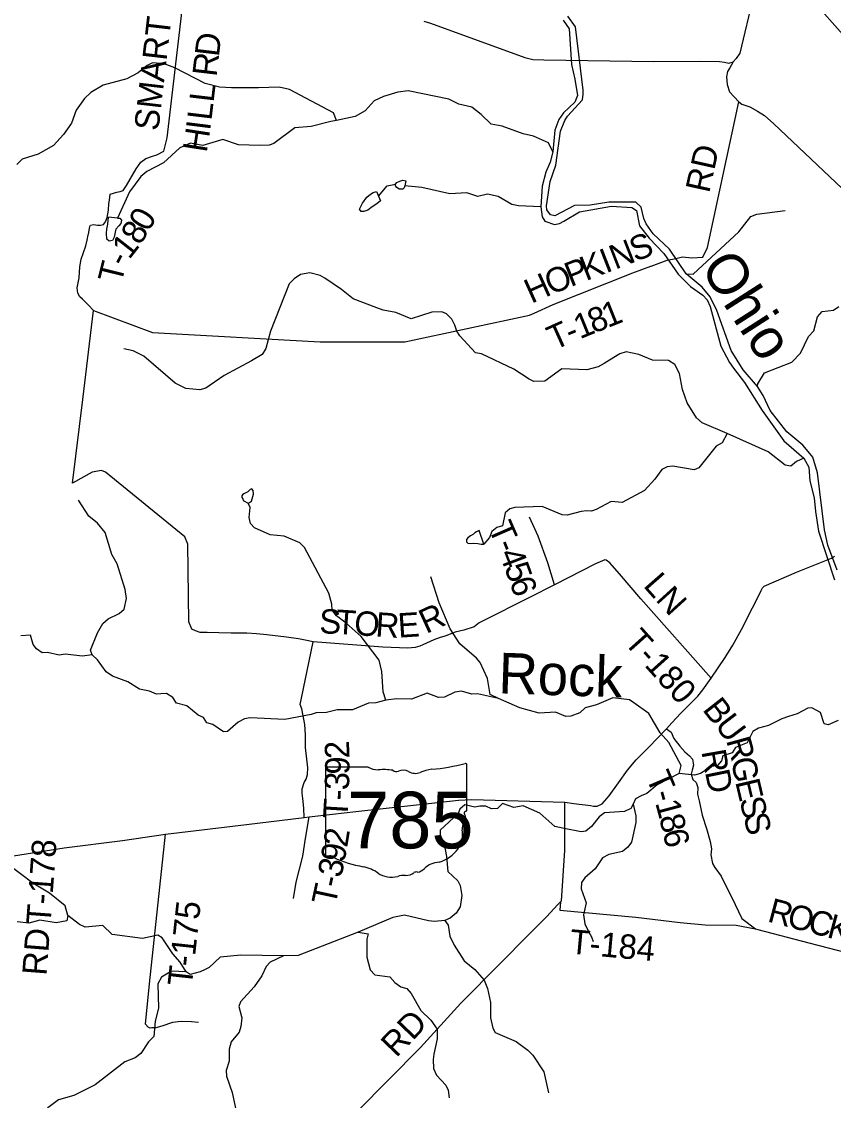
# Model space of a CAD drawing. Extents: x 1525783 to 1900577, y 218250 to 627376.
# Drawn here: x 1664775 to 1674754, y 380488 to 393753 of the extents above; entities that cross this region are included whole.
import ezdxf

# ---------------------------------------------------------------- set-up
doc = ezdxf.new("R2010")
doc.units = 0
for name, color, linetype in [('GM_X_County_Road', 7, 'Continuous'), ('GM_X_Major_River', 7, 'Continuous'), ('GM_X_Major_River_Text', 7, 'Continuous'), ('GM_X_Minor_Lake', 7, 'Continuous'), ('GM_X_Minor_River', 7, 'Continuous'), ('GM_X_Minor_River_Text', 7, 'Continuous'), ('GM_X_State_Location', 7, 'Continuous'), ('GM_X_State_Route', 7, 'Continuous'), ('GM_X_State_Shield', 7, 'Continuous'), ('GM_X_Township_Road', 7, 'Continuous'), ('GM_X_Township_Road_Text', 7, 'Continuous'), ('GM_X_Township_ROW', 7, 'Continuous')]:
    doc.layers.add(name, color=color, linetype=linetype)

msp = doc.modelspace()

# ---------------------------------------------------------------- linework, layer by layer
at = {"layer": 'GM_X_County_Road'}
msp.add_lwpolyline([(1669721, 393758), (1669800, 393732), (1670962, 393313), (1671061, 393287), (1671193, 393283), (1672546, 393264), (1673111, 393266), (1673355, 393262), (1673415, 393253), (1673469, 393240), (1673520, 393258)], dxfattribs=at)
at = {"layer": 'GM_X_Major_River'}
for points in [[(1671433, 393770), (1671506, 393666), (1671535, 393225), (1671577, 393044), (1671609, 392845), (1671574, 392762), (1671436, 392631), (1671377, 392550), (1671329, 392418), (1671304, 392152), (1671274, 392024), (1671220, 391902), (1671174, 391728), (1671157, 391476), (1671174, 391354), (1671205, 391299), (1671327, 391258), (1671385, 391271), (1671440, 391300), (1671632, 391414), (1672024, 391482), (1672274, 391467), (1672334, 391430), (1672370, 391241), (1672487, 391091), (1672669, 390903), (1672846, 390648), (1672999, 390496), (1673150, 390390), (1673200, 390331), (1673239, 390248), (1673369, 389764), (1673475, 389562), (1673525, 389493), (1673661, 389317), (1673880, 388970), (1674146, 388600), (1674390, 388383), (1674451, 388276), (1674465, 388105), (1674517, 387898), (1674535, 387730), (1674572, 387487), (1674769, 386889)], [(1674799, 387007), (1674684, 387317), (1674644, 387504), (1674557, 388206), (1674499, 388397), (1674443, 388466), (1674376, 388545), (1674181, 388710), (1673978, 388973), (1673892, 389156), (1673821, 389265), (1673643, 389470), (1673495, 389710), (1673319, 390201), (1673240, 390367), (1673139, 390486), (1672943, 390651), (1672740, 390956), (1672539, 391145), (1672451, 391266), (1672425, 391334), (1672389, 391471), (1672325, 391534), (1671994, 391534), (1671765, 391495), (1671572, 391493), (1671328, 391364), (1671276, 391379), (1671231, 391439), (1671227, 391489), (1671271, 391785), (1671340, 391989), (1671401, 392407), (1671451, 392537), (1671487, 392590), (1671670, 392791), (1671679, 392859), (1671676, 392909), (1671585, 393687), (1671490, 393821)]]:
    msp.add_lwpolyline(points, dxfattribs=at)
at = {"layer": 'GM_X_Minor_Lake'}
for points in [[(1667562, 387833), (1667578, 387839), (1667599, 387858), (1667611, 387886), (1667624, 387942), (1667622, 387986), (1667604, 388007), (1667586, 388001), (1667556, 387973), (1667530, 387958), (1667505, 387948), (1667489, 387934), (1667483, 387922), (1667481, 387902), (1667493, 387884), (1667500, 387866)], [(1667500, 387866), (1667562, 387833)], [(1670401, 387496), (1670367, 387480), (1670348, 387466), (1670328, 387452), (1670292, 387429), (1670259, 387407), (1670245, 387383), (1670245, 387357), (1670259, 387341), (1670287, 387337), (1670329, 387338), (1670383, 387334), (1670423, 387327), (1670455, 387329)], [(1670455, 387329), (1670401, 387496)]]:
    msp.add_lwpolyline(points, dxfattribs=at)
at = {"layer": 'GM_X_Minor_River'}
for points in [[(1675304, 392792), (1675301, 392880), (1675432, 393085), (1675440, 393149), (1675395, 393350), (1675363, 393423), (1675300, 393490), (1675222, 393521), (1675022, 393537), (1674956, 393534), (1674900, 393561), (1674484, 394033), (1674422, 394088), (1674349, 394113)], [(1668644, 392539), (1668609, 392630), (1668067, 392919), (1667943, 392946), (1667686, 392939), (1667357, 392937), (1667208, 392947), (1667032, 392993), (1666659, 393186), (1666527, 393232), (1666383, 393246), (1666319, 393215), (1666209, 393124), (1666070, 393051), (1665778, 392973), (1665626, 392880), (1665547, 392807), (1665445, 392666), (1665387, 392506), (1665289, 392365), (1665167, 392229), (1664977, 392123), (1664784, 392061), (1664717, 391996)], [(1671304, 392152), (1671251, 392261), (1671069, 392345), (1670941, 392375), (1670681, 392468), (1670547, 392492), (1670422, 392609), (1670309, 392699), (1670149, 392737), (1670027, 392799), (1669525, 392901), (1669400, 392884), (1669225, 392832), (1669108, 392778), (1668998, 392655), (1668875, 392586), (1668644, 392539), (1668577, 392526), (1668334, 392465), (1668135, 392447), (1667876, 392254), (1667818, 392234), (1667705, 392230), (1667440, 392237), (1667249, 392303), (1667003, 392230), (1666853, 392258), (1666720, 392200), (1666519, 392016), (1666313, 391908), (1666242, 391847), (1666101, 391660), (1665953, 391337)], [(1669162, 391605), (1669268, 391732), (1669371, 391755)], [(1669487, 391733), (1669479, 391709), (1669460, 391691), (1669418, 391692), (1669386, 391714), (1669370, 391732), (1669371, 391755), (1669389, 391774), (1669425, 391792), (1669460, 391802), (1669500, 391797)], [(1669500, 391797), (1669487, 391733)], [(1671157, 391476), (1670882, 391488), (1670802, 391505), (1670631, 391603), (1670503, 391632), (1670384, 391602), (1670246, 391648), (1670037, 391636), (1669693, 391713), (1669487, 391733)], [(1669162, 391605), (1669186, 391550), (1669141, 391513), (1669086, 391475), (1669030, 391434), (1668983, 391417), (1668947, 391419), (1668930, 391445), (1668965, 391519), (1669020, 391596), (1669062, 391630), (1669095, 391650)], [(1669095, 391650), (1669136, 391664), (1669162, 391605)], [(1665953, 391337), (1665983, 391337), (1666003, 391313), (1665996, 391269), (1665970, 391243), (1665933, 391201), (1665925, 391165), (1665912, 391101), (1665892, 391061), (1665853, 391054), (1665824, 391078), (1665818, 391153), (1665821, 391199), (1665836, 391263), (1665845, 391347)], [(1665953, 391337), (1665845, 391347)], [(1672943, 390651), (1673031, 390646), (1673593, 391170), (1673740, 391356), (1673812, 391384), (1674160, 391431)], [(1674390, 388383), (1674299, 388342), (1674230, 388287), (1674160, 388299), (1673952, 388464), (1673449, 388689), (1673139, 388821), (1673070, 388880), (1672956, 389064), (1672898, 389229), (1672862, 389427), (1672803, 389538), (1672725, 389585), (1672531, 389590), (1672363, 389658), (1672205, 389692), (1672130, 389667), (1672003, 389590), (1671934, 389547), (1671862, 389506), (1671723, 389471), (1671414, 389483), (1671208, 389333), (1671073, 389329), (1671015, 389356), (1670824, 389480), (1670427, 389666), (1670355, 389680), (1670161, 389891), (1670123, 389948), (1670100, 390022), (1670065, 390095), (1669998, 390158), (1669940, 390185), (1669817, 390182), (1669563, 390097), (1669376, 390175), (1669218, 390203), (1669140, 390234), (1668852, 390344), (1668707, 390460), (1668502, 390599), (1668444, 390632), (1668320, 390665), (1668204, 390643), (1668127, 390591), (1668062, 390530), (1667836, 389948), (1667778, 389734), (1667731, 389660), (1667599, 389582), (1667266, 389400), (1667039, 389246), (1666967, 389225), (1666793, 389241), (1666661, 389309), (1666278, 389640), (1666146, 389704), (1666030, 389731)], [(1673821, 389265), (1673825, 389301), (1673905, 389435), (1674244, 389565), (1674351, 389676), (1674448, 389883), (1674515, 389952), (1674559, 390124), (1674614, 390187), (1674753, 390204), (1674822, 390249)], [(1673449, 388689), (1673385, 388575), (1673313, 388532), (1673101, 388268), (1673044, 388243), (1672778, 388286), (1672710, 388279), (1672645, 388246), (1672559, 388127), (1672431, 387988), (1672159, 387841), (1672020, 387851), (1671839, 387753), (1671782, 387733), (1671722, 387738), (1671654, 387731), (1671483, 387683), (1671420, 387688), (1671173, 387789), (1670836, 387777), (1670775, 387762), (1670721, 387712), (1670685, 387554), (1670616, 387533), (1670555, 387484), (1670528, 387410), (1670455, 387329)], [(1665644, 385965), (1665622, 386023), (1665709, 386238), (1665775, 386354), (1665838, 386409), (1665975, 386476), (1666034, 386529), (1666065, 386659), (1666047, 386771), (1665948, 387085), (1665883, 387200), (1665802, 387472), (1665709, 387585), (1665602, 387670), (1665474, 387870)], [(1669252, 385411), (1669220, 385512), (1669202, 385761), (1669170, 385901), (1668951, 386191), (1668764, 386355), (1668645, 386445), (1668594, 386518), (1668590, 386590), (1668552, 386723), (1668254, 387285), (1668196, 387342), (1668001, 387425), (1667832, 387441), (1667637, 387527), (1667589, 387580), (1667574, 387654), (1667584, 387778), (1667562, 387833)], [(1670639, 385431), (1670535, 385480), (1670502, 385675), (1670412, 385872), (1670368, 385927), (1670160, 386100), (1670041, 386288), (1669907, 386606), (1669804, 386924)], [(1672857, 384508), (1672882, 384606), (1672731, 384890), (1672624, 385008), (1672485, 385246), (1672302, 385378), (1672246, 385415), (1672042, 385438), (1671840, 385352), (1671701, 385314), (1671636, 385254), (1671525, 385211), (1671463, 385210), (1671337, 385260), (1671136, 385250), (1670900, 385317), (1670639, 385431), (1670381, 385486), (1670311, 385483), (1670181, 385522), (1670102, 385509), (1669973, 385445), (1669901, 385442), (1669759, 385497), (1669566, 385420), (1669387, 385426), (1669252, 385411), (1669130, 385375), (1669041, 385374), (1668842, 385292), (1668653, 385291), (1668524, 385256), (1668394, 385252), (1668333, 385234), (1668010, 385170), (1667583, 385191), (1667514, 385178), (1667438, 385139), (1667308, 385026), (1667258, 385021), (1667124, 385111), (1667054, 385130), (1667011, 385198), (1666945, 385223), (1666806, 385339), (1666678, 385373), (1666633, 385441), (1666557, 385490), (1666485, 385489), (1666432, 385484), (1666349, 385521), (1666225, 385543), (1666083, 385633), (1665891, 385705), (1665814, 385758), (1665707, 385906), (1665644, 385965), (1665523, 385950), (1665309, 385975), (1665238, 385963), (1665092, 385997), (1665028, 385990), (1664959, 386041), (1664917, 386094), (1664884, 386210), (1664766, 386200)], [(1674813, 385161), (1674690, 385107), (1674640, 385119), (1674595, 385258), (1674490, 385316), (1674438, 385312), (1674310, 385240), (1674200, 385207), (1674121, 385178), (1673955, 385096), (1673833, 385067), (1673762, 385026), (1673694, 384886), (1673549, 384828), (1673510, 384760), (1673395, 384724), (1673380, 384664), (1673328, 384606), (1673259, 384595), (1673120, 384509), (1673047, 384489), (1672857, 384508), (1672586, 384367), (1672461, 384262), (1672390, 384233), (1672320, 384198), (1672293, 384130), (1672327, 383987), (1672324, 383907), (1672273, 383663), (1672228, 383602), (1672163, 383548), (1671992, 383512), (1671916, 383471), (1671826, 383336), (1671698, 383223), (1671659, 383168), (1671652, 383090), (1671716, 382916), (1671682, 382770), (1671699, 382660), (1671746, 382555), (1671782, 382499), (1671799, 382440)], [(1672293, 384130), (1672264, 384078), (1672185, 384039), (1671942, 384022), (1671875, 383973), (1671782, 383856), (1671711, 383798), (1671653, 383791), (1671446, 383832), (1671328, 383855), (1671146, 384020), (1670942, 384112), (1670826, 384088), (1670686, 384139), (1670625, 384078), (1670551, 384075), (1670481, 384108), (1670406, 384105), (1670348, 384093), (1670222, 384123), (1670161, 384070), (1670143, 384014), (1669919, 383812), (1669921, 383748), (1669964, 383661), (1669996, 383486), (1670014, 383304), (1670137, 383188), (1670166, 383132), (1670187, 383007), (1670165, 382869), (1670116, 382792), (1670045, 382730), (1669978, 382699), (1669852, 382689), (1669778, 382697), (1669481, 382765), (1669337, 382735), (1668911, 382556), (1668173, 382270), (1667993, 382264), (1667471, 382273), (1667214, 382250), (1667082, 382121), (1667030, 382096), (1666971, 382070), (1666849, 382038), (1666797, 382070), (1666726, 382188), (1666633, 382291), (1666501, 382485), (1666449, 382520), (1666260, 382480), (1665887, 382526), (1665774, 382638), (1665557, 382617), (1665486, 382650), (1665344, 382760), (1665310, 382882), (1665119, 383037), (1664914, 383158), (1664610, 383388)], [(1665344, 382760), (1665330, 382694), (1665199, 382673), (1665001, 382704), (1664866, 382667), (1664722, 382683)], [(1669978, 382699), (1670018, 382642), (1670040, 382508), (1670093, 382395), (1670215, 382205), (1670346, 382097), (1670461, 381966), (1670500, 381865), (1670540, 381690), (1670538, 381502), (1670566, 381377), (1670598, 381325), (1670855, 381213), (1670998, 381107), (1671060, 381044), (1671196, 380838), (1671253, 380583)], [(1668911, 382556), (1669037, 382536), (1669020, 382470), (1669018, 382248), (1669058, 382093), (1669116, 382034), (1669300, 382008), (1669363, 381939), (1669437, 381886), (1669509, 381863), (1669562, 381804), (1669682, 381592), (1669805, 381473), (1669882, 381365), (1669885, 381245), (1669842, 381055), (1669835, 380993), (1669838, 380879), (1669873, 380798), (1669988, 380677), (1670019, 380612), (1670032, 380520)], [(1667993, 382264), (1667831, 382186), (1667781, 382135), (1667727, 382021), (1667635, 381886), (1667466, 381699), (1667444, 381644), (1667484, 381503), (1667471, 381395), (1667448, 381327), (1667350, 381208), (1667327, 381120), (1667325, 380970), (1667290, 380856), (1667293, 380786), (1667365, 380584), (1667403, 380391), (1667410, 380321), (1667408, 380177), (1667383, 380105), (1667257, 379998)], [(1666797, 382070), (1666618, 382077), (1666495, 382002), (1666448, 381922), (1666458, 381624), (1666418, 381464), (1666400, 381274), (1666335, 381208), (1666239, 381063), (1666170, 381010), (1666043, 380963), (1665679, 380679), (1665418, 380550), (1665229, 380496), (1665099, 380397), (1665042, 380322), (1664980, 380176)]]:
    msp.add_lwpolyline(points, dxfattribs=at)
at = {"layer": 'GM_X_State_Route'}
for points in [[(1673773, 394073), (1673603, 393364), (1673557, 393298), (1673520, 393258), (1673480, 393186), (1673452, 393140), (1673438, 393074), (1673446, 392978), (1673477, 392890), (1673590, 392768), (1673629, 392739), (1673725, 392703), (1673821, 392650), (1673908, 392600), (1674023, 392495), (1675013, 391557), (1675685, 390894), (1675757, 390766), (1675426, 389526), (1675202, 388688)], [(1664674, 383497), (1665299, 383595), (1666017, 383683), (1666546, 383762), (1667539, 383881), (1668248, 383967), (1668308, 383974), (1668882, 384039), (1669631, 384121), (1670147, 384178), (1670309, 384189), (1671451, 384156), (1671563, 384140), (1671630, 384132), (1671704, 384123), (1671766, 384113), (1671806, 384107), (1671848, 384107), (1671910, 384135), (1671999, 384233), (1672111, 384393), (1672224, 384550), (1672330, 384674), (1672485, 384832), (1672702, 385058), (1672766, 385130), (1672879, 385250), (1672989, 385362), (1673042, 385413), (1673086, 385459), (1673148, 385537), (1673251, 385681), (1673422, 385935), (1673518, 386085), (1673623, 386279), (1673758, 386543), (1673841, 386703), (1673867, 386759), (1673883, 386791), (1673901, 386811), (1674298, 386982), (1674731, 387157), (1674768, 387179)]]:
    msp.add_lwpolyline(points, dxfattribs=at)
at = {"layer": 'GM_X_State_Shield'}
for p, q in [((1668509, 384569), (1668509, 383513)), ((1669036, 384587), (1668526, 384587)), ((1670249, 384061), (1670249, 384614)), ((1670249, 384061), (1670249, 384061))]:
    msp.add_line(p, q, dxfattribs=at)
for centre, major_axis, start_param, end_param in [((1668529, 384571), (20.2, 0), 1.712693, 3.28349), ((1669157, 384710), (196, 0), 4.042523, 4.731795), ((1669629, 386028), (1845, 0), 4.814394, 5.042369), ((1670230, 384616), (19.4, 0), 6.141152, 7.989035), ((1669222, 383994), (702, 0), 1.404758, 1.657858), ((1669382, 384577), (56.4, 0), 3.836095, 5.185415), ((1669464, 384455), (117, 0), 0.950623, 2.079405), ((1669616, 384622), (141, 0), 4.081561, 5.145723), ((1669865, 384265), (371, 0), 1.699011, 2.107814), ((1670245, 384020), (30, 0), 1.883978, 3.671073), ((1670229, 384059), (20.7, 0), 5.05454, 6.418171), ((1670054, 383950), (180, 0), 5.934695, 6.695948), ((1669733, 383759), (462, 0), 5.101752, 6.440018), ((1670319, 383830), (131, 0), 2.387724, 3.262537), ((1668529, 383510), (20.3, 0), 3.00124, 4.508301), ((1668532, 383618), (155, 0), 4.665946, 4.897461), ((1668564, 383452), (56, 0), 0.519207, 1.627899), ((1669271, 384401), (1333, 0), 4.195997, 4.488961), ((1669928, 383216), (253, 0), 1.647645, 2.488434), ((1668873, 383038), (417, 0), 0.823519, 1.323587), ((1669324, 383446), (265, 0), 4.026481, 4.996735), ((1669477, 383081), (217, 0), 1.495662, 1.94098), ((1669497, 383367), (141, 0), 4.691044, 5.507374), ((1669624, 383265), (39.7, 0), 1.147584, 2.315152), ((1669607, 383410), (149, 0), 4.937069, 5.64225)]:
    msp.add_ellipse(centre, major_axis=major_axis, ratio=0.8, start_param=start_param, end_param=end_param, dxfattribs=at)
at = {"layer": 'GM_X_Township_Road'}
for points in [[(1665660, 390200), (1665599, 390267), (1665522, 390339), (1665493, 390368), (1665466, 390412), (1665460, 390479), (1665481, 390602), (1665490, 390736), (1665506, 390830), (1665536, 390912), (1665564, 390995), (1665582, 391067), (1665594, 391132), (1665596, 391138), (1665610, 391208), (1665614, 391234), (1665623, 391252), (1665659, 391257), (1665707, 391252), (1665747, 391249), (1665781, 391258), (1665806, 391290), (1665827, 391343), (1665845, 391433), (1665849, 391517), (1665854, 391559), (1665862, 391631), (1665947, 391655), (1665985, 391664), (1666022, 391675), (1666063, 391738), (1666109, 391817), (1666184, 391941), (1666240, 392024), (1666303, 392071), (1666386, 392099), (1666439, 392115), (1666524, 392159), (1666566, 392323), (1666817, 394495)], [(1672818, 390842), (1672899, 390859), (1673013, 390848), (1673150, 390857), (1673206, 390974), (1673590, 392768)], [(1672513, 390746), (1672712, 390819), (1672816, 390841), (1672818, 390842)], [(1671074, 390168), (1671076, 390169), (1671308, 390276), (1672290, 390664), (1672511, 390745), (1672513, 390746)], [(1667664, 386223), (1667543, 386235), (1667351, 386234), (1667201, 386236), (1667057, 386243), (1666971, 386243), (1666911, 386261), (1666869, 386282), (1666831, 386373), (1666817, 387327), (1666783, 387416), (1665807, 388211), (1665757, 388234), (1665641, 388213), (1665401, 388076), (1665527, 389106)], [(1671325, 386829), (1671243, 387098), (1671124, 387424), (1671018, 387659)], [(1673251, 385681), (1672385, 386654), (1672124, 386961), (1672033, 387067), (1672006, 387096), (1671962, 387129), (1671944, 387133), (1671831, 387084), (1671325, 386829), (1671294, 386813), (1671049, 386689)], [(1671049, 386689), (1670400, 386362), (1670336, 386311), (1670213, 386270), (1670104, 386245), (1669989, 386199), (1669965, 386192), (1669921, 386179), (1669842, 386151), (1669708, 386090), (1669672, 386075), (1669611, 386058), (1669566, 386052)], [(1669566, 386052), (1669523, 386047), (1669215, 386062), (1668357, 386125), (1668260, 386146), (1668178, 386164), (1668030, 386185), (1667791, 386211), (1667664, 386223)], [(1668248, 383967), (1668243, 384081), (1668234, 384199), (1668224, 384267), (1668225, 384321), (1668249, 384397), (1668272, 384436), (1668290, 384496), (1668294, 384578), (1668264, 384829), (1668263, 384982), (1668257, 385110), (1668219, 385301), (1668201, 385358), (1668214, 385432), (1668357, 386125)], [(1672702, 385058), (1672758, 385016), (1672794, 384939), (1672868, 384843), (1672926, 384774), (1672983, 384724), (1673020, 384683), (1673036, 384609), (1673017, 384547), (1673004, 384499), (1673024, 384433), (1673065, 384399), (1673086, 384337), (1673084, 384255), (1673104, 384172), (1673142, 383995), (1673192, 383833), (1673240, 383670), (1673256, 383581), (1673246, 383508), (1673267, 383403), (1673296, 383352), (1673374, 383244), (1673545, 382897), (1673629, 382723), (1673796, 382597)], [(1669216, 376611), (1668064, 377140), (1667783, 377278), (1667643, 377345), (1667528, 377402), (1667473, 377431), (1667432, 377485), (1667439, 377761), (1667502, 378707), (1667520, 378787), (1667538, 378869), (1667613, 378983), (1668385, 379794), (1668897, 380348), (1669678, 381138), (1670174, 381685), (1670658, 382170), (1671003, 382519), (1671229, 382745), (1671365, 382896), (1671398, 382929), (1671412, 382943), (1671453, 383559), (1671451, 384156)], [(1668116, 382971), (1668149, 383173), (1668233, 383490), (1668266, 383709), (1668308, 383974)], [(1666375, 381379), (1666374, 381379), (1666357, 381378), (1666332, 381387), (1666300, 381427), (1666347, 381923), (1666546, 383762)], [(1671398, 382929), (1671393, 382828), (1672324, 382743), (1672869, 382675), (1673179, 382648), (1673557, 382643), (1673796, 382597)], [(1673796, 382597), (1673823, 382590), (1674453, 382426), (1675291, 382207), (1675460, 382173), (1675540, 382155), (1675561, 382119), (1675518, 381893)], [(1666948, 381446), (1666864, 381456), (1666736, 381459), (1666629, 381445), (1666500, 381402), (1666424, 381382), (1666375, 381379)]]:
    msp.add_lwpolyline(points, dxfattribs=at)
at = {"layer": 'GM_X_Township_ROW'}
for points in [[(1665527, 389106), (1665660, 390200)], [(1665660, 390200), (1666383, 389930), (1668446, 389814), (1669487, 389814), (1671019, 390142), (1671074, 390168)]]:
    msp.add_lwpolyline(points, dxfattribs=at)

# ---------------------------------------------------------------- texts
at = {"layer": 'GM_X_Major_River_Text'}
msp.add_text('Ohio', height=499.9, rotation=302.6439, dxfattribs=at).set_placement((1673108, 390731))
at = {"layer": 'GM_X_Minor_River_Text'}
msp.add_text('Rock', height=500, rotation=358.0964, dxfattribs=at).set_placement((1670631, 385494))
at = {"layer": 'GM_X_State_Location'}
for s in ['s', 'r']:
    msp.add_text(s, height=1, dxfattribs=at).set_placement((1669360, 383971))
msp.add_text('785', height=1, rotation=0, dxfattribs=at).set_placement((1669007, 383898))
at = {"layer": 'GM_X_State_Shield'}
msp.add_text('785', height=696.1, dxfattribs=at).set_placement((1668777, 383587))
at = {"layer": 'GM_X_Township_Road_Text'}
for s, rotation, p in [('SMART', 83.3957, (1666456, 392402)), ('D', 83.3123, (1667200, 393313)), ('R', 83.3131, (1667171, 393068)), ('L', 83.2987, (1667134, 392753)), ('L', 83.1969, (1667108, 392530)), ('H', 81.127, (1667050, 392135)), ('I', 82.9115, (1667092, 392406)), ('RD', 77.524, (1673226, 391635)), ('0', 59.7474, (1666333, 391157)), ('8', 58.1623, (1666231, 390993)), ('1', 51.9424, (1666097, 390818)), ('N', 21.3163, (1672072, 390701)), ('S', 21.3192, (1672318, 390797)), ('I', 21.3144, (1671957, 390656)), ('T', 76.1695, (1666001, 390521)), ('-', 62.4959, (1666048, 390721)), ('P', 21.3241, (1671523, 390487)), ('K', 21.3184, (1671711, 390561)), ('O', 21.9252, (1671279, 390389)), ('H', 24.238, (1671041, 390282)), ('1', 21.7956, (1671979, 389984)), ('1', 22.1599, (1671637, 389846)), ('8', 21.8749, (1671807, 389915)), ('T', 24.1609, (1671321, 389707)), ('-', 22.603, (1671523, 389798)), ('T', 293.5469, (1670506, 387531)), ('-', 291.742, (1670595, 387328)), ('4', 290.7229, (1670640, 387214)), ('5', 289.7417, (1670705, 387043)), ('L', 311.3307, (1672407, 386813)), ('6', 289.4718, (1670767, 386869)), ('N', 312.277, (1672559, 386641)), ('R', 24.6843, (1669748, 386221)), ('S', 359.235, (1668434, 386229)), ('T', 356.1315, (1668632, 386226)), ('O', 356.1137, (1668856, 386211)), ('R', 356.1526, (1669119, 386193)), ('E', 3.7565, (1669409, 386177)), ('T-180', 311.8196, (1672169, 386119)), ('B', 308.1088, (1673135, 385292)), ('U', 307.2852, (1673286, 385099)), ('2', 92.3006, (1668807, 384694)), ('R', 285.3503, (1673433, 384916)), ('R', 279.9481, (1673130, 384779)), ('G', 279.8546, (1673496, 384686)), ('9', 89.4852, (1668805, 384493)), ('T', 293.0709, (1672445, 384463)), ('3', 87.8855, (1668798, 384299)), ('D', 281.6023, (1673174, 384527)), ('E', 283.2459, (1673545, 384407)), ('T', 86.6897, (1668779, 383945)), ('-', 86.9685, (1668792, 384171)), ('1', 285.0561, (1672562, 384148)), ('-', 285.2291, (1672529, 384267)), ('S', 283.3815, (1673597, 384188)), ('8', 283.8684, (1672609, 383971)), ('S', 284.063, (1673645, 383987)), ('2', 80.5755, (1668776, 383590)), ('6', 282.7235, (1672653, 383793)), ('T-178', 85.7938, (1665130, 382644)), ('9', 79.6544, (1668742, 383403)), ('3', 78.7695, (1668705, 383217)), ('T', 77.863, (1668631, 382872)), ('-', 78.1069, (1668679, 383092)), ('T-175', 83.8138, (1666867, 381882)), ('R', 345.1146, (1673931, 382690)), ('O', 345.1129, (1674169, 382627)), ('C', 345.1146, (1674424, 382559)), ('K', 345.1129, (1674662, 382496)), ('RD', 85.5641, (1665081, 382017)), ('T-184', 354.7555, (1671503, 382295)), ('RD', 46.3148, (1669381, 381005))]:
    msp.add_text(s, height=300, rotation=rotation, dxfattribs=at).set_placement(p)

doc.saveas('drawing.dxf')
